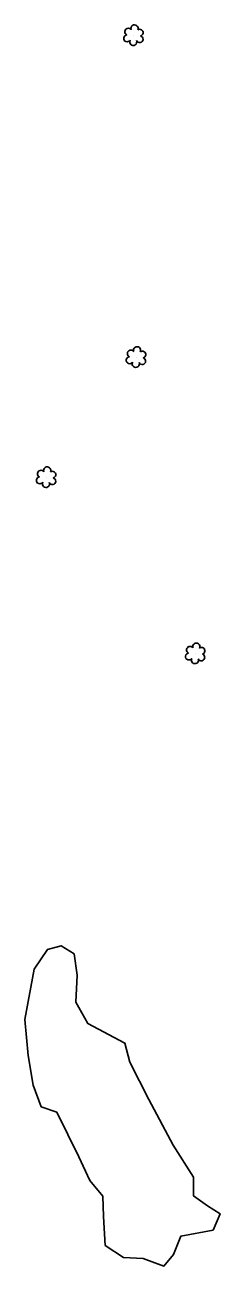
# Model space of a CAD drawing. Extents: x 3040896 to 3051146, y 687568 to 732976.
# Drawn here: x 3048177.5 to 3048231.3, y 704665.2 to 705007.6 of the extents above; entities that cross this region are included whole.
import ezdxf

# ---------------------------------------------------------------- set-up
doc = ezdxf.new("R2010")
doc.units = 0
doc.layers.add('Exist Vegetation Hedge Row', color=7, linetype='Continuous')
doc.layers.add('Exist Vegetation Shrub CELL', color=7, linetype='Continuous')

msp = doc.modelspace()

# ---------------------------------------------------------------- linework, layer by layer
at = {"layer": 'Exist Vegetation Hedge Row'}
msp.add_lwpolyline([(3048192.37, 704695.33), (3048186.33, 704707.69), (3048182.05, 704709.2), (3048179.82, 704715.11), (3048178.42, 704723.32), (3048177.55, 704733.26), (3048180.11, 704747.1), (3048183.74, 704752.57), (3048187.53, 704753.56), (3048191.08, 704751.34), (3048191.92, 704745.48), (3048191.54, 704738.04), (3048194.89, 704732.11), (3048205.04, 704726.73), (3048206.44, 704721.43), (3048211.7, 704711.22), (3048218.36, 704698.62), (3048223.93, 704689.74), (3048224.01, 704684.6), (3048227.82, 704681.87), (3048231.31, 704679.69), (3048229.38, 704675.17), (3048220.46, 704673.48), (3048218.48, 704668.44), (3048215.84, 704665.22), (3048210.16, 704667.33), (3048204.74, 704667.64), (3048199.69, 704670.95), (3048199.22, 704678.88), (3048198.99, 704684.51), (3048195.47, 704688.88), (3048192.37, 704695.33)], dxfattribs=at)
at = {"layer": 'Exist Vegetation Shrub CELL'}
for p, q in [((3048207.51, 705004.52), (3048207.51, 705004.52)), ((3048208.21, 704915.75), (3048208.21, 704915.75)), ((3048183.47, 704882.62), (3048183.47, 704882.62)), ((3048224.51, 704834.04), (3048224.51, 704834.04))]:
    msp.add_line(p, q, dxfattribs=at)
for centre, radius, start, end in [((3048207.73, 705006.56), 0.99, 334.8391, 200.4717), ((3048205.7, 705003.82), 0.955, 95.1099, 327.9534), ((3048206.02, 705005.65), 0.968, 35.8908, 245.4216), ((3048209.14, 705003.59), 0.937, 204.9913, 73.4601), ((3048209.18, 705005.39), 0.929, 284.4567, 126.0861), ((3048207.38, 705002.84), 0.984, 151.2797, 21.387), ((3048208.44, 704917.79), 0.99, 334.8391, 200.4717), ((3048206.41, 704915.05), 0.955, 95.1099, 327.9534), ((3048206.73, 704916.88), 0.968, 35.8908, 245.4216), ((3048209.85, 704914.82), 0.937, 204.9913, 73.4601), ((3048209.89, 704916.62), 0.929, 284.4567, 126.0861), ((3048208.09, 704914.07), 0.984, 151.2797, 21.387), ((3048181.99, 704883.75), 0.968, 35.8908, 245.4216), ((3048183.7, 704884.66), 0.99, 334.8391, 200.4717), ((3048185.15, 704883.49), 0.929, 284.4567, 126.0861), ((3048181.67, 704881.92), 0.955, 95.1099, 327.9534), ((3048183.35, 704880.94), 0.984, 151.2797, 21.387), ((3048185.11, 704881.69), 0.937, 204.9913, 73.4601), ((3048223.03, 704835.17), 0.968, 35.8908, 245.4216), ((3048224.74, 704836.08), 0.99, 334.8391, 200.4717), ((3048222.71, 704833.34), 0.955, 95.1099, 327.9534), ((3048224.39, 704832.36), 0.984, 151.2797, 21.387), ((3048226.15, 704833.11), 0.937, 204.9913, 73.4601), ((3048226.19, 704834.91), 0.929, 284.4567, 126.0861)]:
    msp.add_arc(centre, radius, start, end, dxfattribs=at)

doc.saveas('drawing.dxf')
